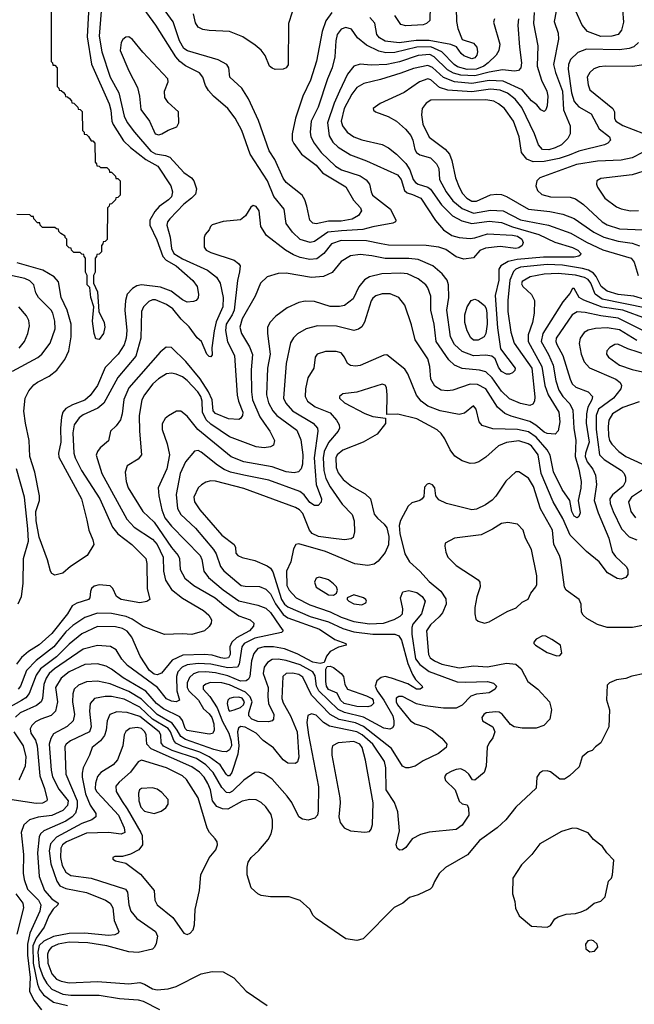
# Model space of a CAD drawing. Extents: x 997028 to 1115134, y 536408 to 618974.
# Tile 429 of 473: x 1101631 to 1105538, y 556672 to 562930. Entities that reach past the tile are written whole.
import ezdxf

# ---------------------------------------------------------------- set-up
doc = ezdxf.new("R2010")
doc.units = 0

msp = doc.modelspace()

# ---------------------------------------------------------------- linework, layer by layer
at = {"layer": '0CON10XD'}
for points in [[(1101830, 563135), (1101830, 562665), (1101840, 562655), (1101841.7, 562641.7), (1101855, 562640), (1101870, 562625), (1101870, 562505), (1101880, 562495), (1101881.7, 562481.7), (1101895, 562480), (1101908.3, 562468.3), (1101920, 562455), (1101921.7, 562441.7), (1101935, 562440), (1101948.3, 562428.3), (1101960, 562415), (1101961.7, 562401.7), (1101975, 562400), (1102000, 562375), (1102001.7, 562361.7), (1102015, 562360), (1102027, 562347), (1102030, 562225), (1102040, 562215), (1102041.7, 562201.7), (1102055, 562200), (1102068.3, 562188.3), (1102085, 562160), (1102095, 562160), (1102107.5, 562145), (1102110, 562025), (1102120, 562015), (1102121.7, 562001.7), (1102135, 562000), (1102145, 561990), (1102185, 561990), (1102200, 561975), (1102201.7, 561961.7), (1102215, 561960), (1102240, 561935), (1102241.7, 561921.7), (1102255, 561920), (1102270, 561905), (1102270, 561815), (1102255, 561800), (1102241.7, 561798.3), (1102240, 561785), (1102215, 561760), (1102201.7, 561758.3), (1102200, 561745), (1102190, 561735), (1102187, 561533), (1102175, 561520), (1102161.7, 561518.3), (1102160, 561505), (1102150, 561495), (1102150, 561455), (1102135, 561440), (1102121.7, 561438.3), (1102120, 561425), (1102110, 561415), (1102110, 561325), (1102100, 561305), (1102100, 561255), (1102125, 561200), (1102134, 561075), (1102167.5, 561005), (1102172.5, 560975), (1102164.2, 560935), (1102135, 560898)], [(1104650, 562935), (1104644.2, 562915), (1104682.9, 562775), (1104677.7, 562735), (1104659.6, 562705), (1104609.3, 562655), (1104581.2, 562635), (1104535.4, 562614.6), (1104475, 562613.1), (1104415, 562629.6), (1104392.3, 562645), (1104315.2, 562725), (1104245, 562756.5), (1104154.9, 562755.1), (1104015, 562720.8), (1103958.6, 562718.6), (1103915, 562729), (1103835, 562768.9), (1103778.5, 562815), (1103740.2, 562870.2), (1103705, 562880), (1103675, 562870.8), (1103650, 562835), (1103641.1, 562795), (1103633.7, 562695), (1103617.1, 562625), (1103588.1, 562555), (1103529.2, 562375), (1103484.7, 562285), (1103477.4, 562215), (1103481.9, 562185), (1103502.5, 562145), (1103547.9, 562085), (1103639.2, 561999.2), (1103677.3, 561975), (1103795, 561936.7), (1103833.1, 561913.1), (1103854.5, 561885), (1103864.5, 561835), (1103874.4, 561815), (1103988.1, 561725), (1104022.5, 561655), (1104020, 561645), (1104004.1, 561635.9), (1103875, 561614.2), (1103813, 561597), (1103677.6, 561587.6), (1103590.8, 561579.2), (1103505, 561519.5), (1103476.7, 561513.3), (1103415, 561534), (1103365, 561578.8), (1103324.6, 561635), (1103313.1, 561725), (1103247.3, 561807.3), (1103206.8, 561905), (1103095.7, 562075.7), (1103042.5, 562225), (1103000, 562305), (1102954.5, 562365), (1102863.8, 562443.8), (1102830.6, 562480.6), (1102812.5, 562512.5), (1102794.2, 562565), (1102775, 562591.3), (1102685, 562636.9), (1102648.6, 562665), (1102624.3, 562694.3), (1102496.7, 562895), (1102325, 563131.5)], [(1102071.7, 563058.3), (1102059, 562821), (1102087.9, 562647.9), (1102200.2, 562395), (1102210.9, 562355), (1102216.2, 562285), (1102224.2, 562265), (1102291, 562161), (1102335, 562118.1), (1102431.9, 562041.9), (1102508.6, 561998.6), (1102591.8, 561875), (1102601.6, 561835), (1102595.3, 561805), (1102577.9, 561785), (1102518.2, 561741.8), (1102489.4, 561710.6), (1102458.2, 561655), (1102458.2, 561625), (1102502, 561532), (1102539.8, 561425), (1102562.6, 561402.6), (1102625.8, 561365), (1102732, 561272), (1102758.2, 561235), (1102767.5, 561185), (1102765, 561163.3), (1102753.6, 561146.4), (1102735, 561138.5), (1102695, 561135.4), (1102665, 561148.7), (1102594.4, 561204.4), (1102525, 561231.1), (1102405, 561244.7), (1102375, 561238.2), (1102347.3, 561222.7), (1102314.7, 561185.3), (1102303.1, 561145), (1102298.6, 561085), (1102312.2, 560955), (1102307.8, 560905), (1102295, 560864.4), (1102256, 560805), (1102175, 560720.5), (1102124.7, 560605), (1102078, 560542), (1102045, 560513), (1101966.8, 560483.2), (1101925, 560459.1), (1101905.3, 560435), (1101897, 560405), (1101890, 560335), (1101892.6, 560245), (1101877.9, 560175), (1101879, 560149), (1102022.7, 559885), (1102058.5, 559748.5), (1102070.5, 559685), (1102095.6, 559625), (1102101.4, 559595), (1102060, 559525), (1101954.4, 559455.6), (1101905, 559412), (1101855, 559398.8), (1101835, 559411.2), (1101827.1, 559425), (1101807.4, 559497.4), (1101755, 559641.4), (1101734.9, 559745), (1101734.2, 559805), (1101756.2, 559875), (1101757.2, 559905), (1101727.1, 560055), (1101696, 560155), (1101690.9, 560255), (1101666.9, 560365), (1101657.2, 560442.8), (1101666.4, 560525), (1101689.5, 560570.5)], [(1103614.7, 562975.3), (1103578.2, 562921.8), (1103554.8, 562855.2), (1103517.4, 562667.4), (1103480, 562545), (1103430, 562445), (1103385.2, 562304.8), (1103362.8, 562205), (1103363.1, 562165), (1103372.7, 562142.7), (1103422.1, 562075), (1103515, 562005.3), (1103555, 561957.5), (1103705, 561868), (1103752.5, 561782.5), (1103796.8, 561735), (1103804.6, 561715), (1103785, 561684.6), (1103745, 561662.9), (1103675, 561649), (1103595, 561650.5), (1103515, 561632.7), (1103495, 561637.5), (1103476.5, 561655), (1103455.4, 561745), (1103444.7, 561784.7), (1103425.9, 561815.9), (1103325, 561896.4), (1103305, 561923.5), (1103252, 562042), (1103217.6, 562097.6), (1103149.4, 562289.4), (1103085, 562427.5), (1103044.1, 562494.1), (1102967.5, 562565), (1102960.8, 562625), (1102948.6, 562645), (1102892, 562675), (1102697.1, 562732.9), (1102675, 562747.8), (1102645.9, 562795.9), (1102605.9, 562915.9), (1102515, 563040.5)], [(1104406.5, 563005), (1104407.8, 562917.8), (1104416, 562875), (1104443.3, 562803.3), (1104515, 562780.9), (1104536.6, 562755), (1104541.9, 562725), (1104536.4, 562705), (1104525, 562688.2), (1104505, 562680.4), (1104455, 562700.8), (1104437.5, 562715), (1104407.7, 562757.7), (1104372, 562772), (1104235, 562797.3), (1104152.1, 562797.9), (1104043.3, 562783.3), (1103953.7, 562793.7), (1103918.9, 562815), (1103901.3, 562835), (1103888.2, 562908.2), (1103856.1, 562945)], [(1104240, 563015), (1104237.5, 562925), (1104217.5, 562905), (1104195, 562898), (1104085, 562891.1), (1104055, 562899.4), (1104016.9, 562956.9)], [(1105463.3, 562995), (1105468.9, 562915), (1105457.3, 562862.7), (1105435, 562836.2), (1105395.6, 562824.4), (1105325, 562822.5), (1105240, 562855), (1105206.2, 562896.1), (1105167.3, 562985)], [(1102149, 562985), (1102136.7, 562825), (1102152.3, 562725), (1102205.2, 562565), (1102260.7, 562465), (1102295, 562316.7), (1102315, 562276.2), (1102360.8, 562215)], [(1103363, 562977), (1103340, 562905), (1103337.3, 562642.7), (1103325.6, 562624.4), (1103305, 562616), (1103255, 562614.4), (1103235, 562621.4), (1103220, 562635), (1103192.5, 562702.5), (1103166.6, 562736.6), (1103128.9, 562768.9), (1103050.3, 562820.3), (1102965, 562856), (1102835, 562860.8), (1102795, 562867.5), (1102765, 562882), (1102749.4, 562909.4), (1102736.3, 562966.3)], [(1104802.2, 562935), (1104798.9, 562895), (1104807.8, 562755), (1104821.9, 562655), (1104817.2, 562625), (1104802.5, 562607.5), (1104777.2, 562602.8), (1104701.3, 562611.3), (1104615, 562597.1), (1104525, 562572.9), (1104435, 562576.9), (1104389.8, 562589.8), (1104351.5, 562611.5), (1104265, 562694), (1104239.2, 562709.2), (1104165, 562703), (1104045, 562661.8), (1103965, 562644.4), (1103865, 562640), (1103795, 562648.2), (1103755.3, 562634.7), (1103715, 562583.3), (1103663.2, 562476.8), (1103629.7, 562400.3), (1103587.2, 562275), (1103597.8, 562192.2), (1103621.4, 562151.4), (1103655, 562120.4), (1103735, 562071.8), (1103835, 562033.8), (1104033.7, 561943.7), (1104056.7, 561915), (1104077.8, 561845), (1104095, 561830), (1104129, 561819)], [(1104901.9, 562975), (1104897.9, 562905), (1104924.7, 562764.7), (1104921.7, 562635), (1104947.8, 562545), (1104982.9, 562475), (1104989.6, 562445), (1104985, 562383.3), (1104975, 562356.2), (1104965, 562347.5), (1104945, 562357.5), (1104918.9, 562388.9), (1104885, 562415.4), (1104825.4, 562485), (1104705, 562540.2), (1104615, 562544.3), (1104505, 562524.9), (1104395, 562534.6), (1104325, 562561.7), (1104255, 562626.3), (1104225, 562639.4), (1104135, 562620.4), (1104055, 562589.4), (1103925, 562549.7), (1103818, 562525), (1103775, 562500), (1103743.1, 562456.9), (1103694.3, 562365), (1103675.3, 562285), (1103682.4, 562255), (1103713.8, 562215), (1103755, 562184.7), (1103805, 562166.7), (1103935, 562136.8), (1103975, 562116.2), (1104025.7, 562075.7), (1104085.5, 562015.5), (1104111.4, 561975), (1104131.9, 561915), (1104147.6, 561895), (1104165, 561884), (1104225, 561865.7), (1104243.2, 561853.2), (1104312.6, 561752.6), (1104383.4, 561683.5), (1104441.9, 561651.9), (1104504.5, 561634.5), (1104615, 561649.7), (1104695, 561641.9), (1104763.2, 561613.2), (1104932.2, 561565), (1105033.6, 561516.4), (1105145, 561482.7), (1105180.4, 561465), (1105197.9, 561445), (1105195.5, 561435), (1105185, 561427.8), (1105155, 561419.8), (1104960.2, 561419.8), (1104793.8, 561406.2), (1104736.8, 561393.2), (1104690, 561365), (1104677.9, 561345), (1104676.9, 561275), (1104653.8, 561176.2), (1104667.6, 560972.4), (1104688.7, 560838.7), (1104780.5, 560715), (1104779.2, 560700.8), (1104765, 560685.6), (1104745, 560677.5), (1104725, 560677.9), (1104695, 560693.9), (1104675, 560721.9), (1104653.7, 560773.7), (1104632.3, 560792.3), (1104595, 560798.4), (1104515, 560793.9), (1104445, 560820.8), (1104395.5, 560865.5), (1104370.5, 560915), (1104346.7, 561085), (1104358.6, 561165), (1104358, 561245), (1104349.1, 561275), (1104316.2, 561315), (1104258.5, 561365), (1104165, 561405.2), (1104105, 561412), (1103955, 561412.8), (1103869.1, 561429.1)], [(1105040.6, 562985), (1105028.5, 562918.5), (1105053.8, 562845), (1105055.4, 562805.4), (1105025.3, 562645), (1105037.2, 562595), (1105081.2, 562475), (1105087.5, 562357.5), (1105130.7, 562255), (1105131.3, 562205), (1105116, 562174), (1105075, 562135.3), (1105035.2, 562114.8), (1104995, 562103), (1104955, 562105.9), (1104928.8, 562135), (1104904.8, 562205), (1104823, 562373), (1104780.3, 562425), (1104732.9, 562462.8), (1104685, 562483.2), (1104625, 562489), (1104505, 562472.2), (1104352.7, 562482.7), (1104300, 562500), (1104245, 562546.9), (1104225, 562553.5), (1104172.9, 562535), (1104075, 562467.5), (1103922.6, 562397.4), (1103878.8, 562365), (1103880, 562355), (1103893.3, 562345), (1103973.9, 562313.9), (1104027.5, 562285)], [(1102515, 562197.5), (1102535, 562204.3), (1102575, 562228), (1102630.7, 562249.3), (1102643.3, 562275), (1102640, 562345), (1102575, 562404), (1102554.4, 562435), (1102551.1, 562475), (1102574.2, 562535), (1102572.5, 562555), (1102414.5, 562724.5), (1102348.8, 562805), (1102325, 562821.2), (1102305, 562820), (1102285.9, 562804.1), (1102276, 562785), (1102270.6, 562735), (1102324.4, 562605), (1102378.8, 562498.8), (1102392.5, 562445), (1102400.2, 562360.2), (1102456.7, 562285), (1102492.9, 562205), (1102515, 562197.5)], [(1105564.3, 562785.7), (1105535, 562757.5), (1105505, 562746.5), (1105445, 562738.4), (1105235, 562743.1), (1105179, 562721), (1105133.3, 562676.7), (1105119.8, 562645), (1105118.7, 562615), (1105138.7, 562465), (1105155, 562409.6), (1105185, 562376.8), (1105265, 562330.7), (1105315, 562236.7), (1105380, 562185), (1105387.5, 562165), (1105369.2, 562145), (1105348.8, 562135), (1105185, 562093.8), (1105125, 562069.4), (1105061.6, 562048.4), (1104965, 562027.9), (1104895, 562027.7), (1104854.4, 562044.4), (1104821.1, 562085), (1104806.7, 562185), (1104770.8, 562285), (1104712.9, 562365), (1104675.9, 562395.9), (1104645, 562411.9), (1104595, 562420.6), (1104245, 562417.7), (1104215, 562400), (1104190, 562365), (1104185.3, 562325), (1104193.3, 562266.7), (1104235, 562183.2), (1104335, 562107.9), (1104363.1, 562075), (1104379.2, 562035), (1104401.8, 561925), (1104424.1, 561865), (1104446.6, 561825), (1104473.4, 561795), (1104505, 561776.5), (1104535, 561775.7), (1104625, 561816.8), (1104665, 561822.2), (1104695, 561818.2), (1104726.7, 561806.7), (1104865.6, 561725), (1105001.3, 561711.3), (1105085, 561693.2), (1105155, 561667.2), (1105280.4, 561580.4), (1105345, 561548.7), (1105435, 561522), (1105525, 561509.3), (1105572.1, 561492.1)], [(1105640.5, 562649.5), (1105527.9, 562632.1), (1105355, 562634.5), (1105315, 562630.6), (1105281.3, 562618.7), (1105255.5, 562594.5), (1105239.4, 562565), (1105244.4, 562515.6), (1105255.6, 562485), (1105401.9, 562365), (1105411.9, 562345), (1105413.1, 562305), (1105421.9, 562285), (1105465, 562258.4), (1105597.6, 562207.6)], [(1104027.5, 562285), (1104084.1, 562234.1), (1104117.3, 562195), (1104130.4, 562165), (1104142.3, 562105), (1104154.5, 562085), (1104175, 562071.1), (1104241.8, 562051.8), (1104281.4, 562015), (1104294.7, 561985), (1104299.2, 561915), (1104341.7, 561835), (1104385, 561778.6), (1104445, 561729.6), (1104515, 561699.4), (1104625, 561720), (1104705, 561716.1), (1104815, 561659), (1104993.8, 561623.8), (1105135, 561574.3), (1105235, 561516.8), (1105338.2, 561468.2), (1105519.3, 561415), (1105538.2, 561388.2), (1105563.8, 561303.8)], [(1102360.8, 562215), (1102465, 562093.5), (1102495, 562076.8), (1102557.5, 562067.5), (1102585, 562055.4), (1102675, 561959.1), (1102722.5, 561925), (1102738.1, 561905), (1102755.7, 561855), (1102747.8, 561822.2), (1102724, 561796), (1102675, 561758.2), (1102585, 561664.6), (1102570.3, 561645), (1102566.9, 561625), (1102587.4, 561547.4), (1102595.8, 561475), (1102610, 561445), (1102665, 561409.3), (1102825, 561338.9), (1102882.8, 561292.8), (1102905.8, 561255.8), (1102924.6, 561165.4), (1102922.2, 561105), (1102880.2, 561009.8), (1102866.8, 560953.2), (1102852.5, 560845), (1102855, 560800), (1102845, 560787.5), (1102835, 560790), (1102821.2, 560805), (1102786.2, 560885), (1102758.9, 560908.9), (1102707.8, 560977.8), (1102656.8, 561026.8), (1102605, 561092.9), (1102565, 561120), (1102495, 561149.1), (1102475, 561150.7), (1102451.3, 561138.7), (1102418.2, 561105), (1102404.7, 561075.2), (1102400.5, 560905), (1102368.9, 560791.1), (1102254.5, 560655.5), (1102166, 560494), (1102128.2, 560461.8), (1102035, 560418.2), (1102009.9, 560400.1), (1101977.1, 560355), (1101968.8, 560305), (1101975.8, 560175), (1101983.3, 560145), (1102024.7, 560065), (1102141.1, 559885), (1102220.3, 559705), (1102255, 559663.2), (1102343.5, 559595), (1102432.2, 559505), (1102440, 559475), (1102441.8, 559315), (1102458.8, 559245), (1102438.3, 559231.7), (1102395, 559224.6), (1102276.1, 559246.1), (1102245.8, 559265), (1102222.9, 559315), (1102205, 559332.9), (1102135, 559338.9), (1102105, 559329.4), (1102088, 559315), (1102080, 559295), (1102077.5, 559255), (1102068, 559245), (1101995, 559222.5), (1101964.6, 559205.4), (1101935.4, 559155), (1101835, 559030), (1101755, 558957.6), (1101686.2, 558913.8), (1101643.1, 558876.9), (1101611.1, 558835)], [(1105589.5, 562085), (1105525, 562052.3), (1105455, 562037), (1105305, 562030.4), (1105170.8, 562010.8), (1104938.1, 561925), (1104918.5, 561905), (1104913.3, 561875), (1104922.2, 561845), (1104949.5, 561819.5), (1105005, 561804.7), (1105131.2, 561801.2), (1105165, 561792.5), (1105216, 561756), (1105334.6, 561645), (1105365.9, 561625.9), (1105445, 561600.9), (1105595, 561593.9)], [(1105632.7, 561977.3), (1105525.7, 561944.3), (1105325, 561921.5), (1105299.2, 561905), (1105297.1, 561885), (1105304.3, 561865), (1105350.6, 561795), (1105425, 561741.5), (1105455, 561727.3), (1105515, 561714.6), (1105565, 561718.2)], [(1104129, 561819), (1104180.4, 561795), (1104273.4, 561653.4), (1104325.3, 561595.3), (1104379.1, 561559.1), (1104425, 561545.4), (1104495, 561539.5), (1104525, 561543.5), (1104605, 561569.8), (1104765, 561559.8), (1104795, 561554), (1104824.1, 561535), (1104832.8, 561515), (1104825.4, 561495), (1104805, 561480.3), (1104785, 561476.4), (1104685, 561489.4), (1104592.7, 561477.3), (1104557, 561463), (1104515, 561416.9), (1104455, 561408.2), (1104405, 561422.9), (1104340.3, 561470.3), (1104295.4, 561485.4), (1104214.2, 561494.2), (1103975, 561498), (1103929.2, 561505), (1103835, 561524), (1103675, 561526.7), (1103613.3, 561505), (1103564.6, 561445), (1103519.4, 561410.6), (1103475, 561405.8), (1103415, 561418.6), (1103371.9, 561435), (1103321.1, 561465), (1103199.2, 561559.2), (1103164.5, 561615), (1103154, 561716), (1103135, 561742.9), (1103115, 561749.2), (1103101.1, 561738.9), (1103067.4, 561682.6), (1103035, 561658), (1102925, 561648.1), (1102855, 561626.7), (1102843.9, 561616.1), (1102836.1, 561593.9), (1102810, 561565), (1102803.3, 561545), (1102803.3, 561485), (1102816.7, 561465), (1102845, 561450), (1102995, 561402.5), (1103021.6, 561381.6), (1103031.8, 561365), (1103028.5, 561328.5), (1103015, 561273.3), (1102994.6, 561085), (1102982.7, 561055), (1102944.5, 560995), (1102938.6, 560955), (1102952.1, 560882.1), (1102997.2, 560795), (1103013.8, 560543.8), (1103021.6, 560505), (1103049.2, 560435), (1103046.3, 560413.7), (1103035.3, 560394.7), (1103025, 560390), (1102957.6, 560392.4), (1102875, 560427.2), (1102860.8, 560445), (1102853.5, 560515), (1102831.6, 560565), (1102778.4, 560648.4), (1102687.1, 560757.1), (1102595, 560846.5), (1102561.2, 560848.8), (1102522.9, 560817.1), (1102325, 560591.1), (1102293, 560517), (1102283.3, 560425), (1102272.1, 560387.9), (1102245, 560348), (1102208.8, 560315), (1102195, 560253.3), (1102141.4, 560208.6), (1102124.6, 560185.4), (1102117.8, 560162.2), (1102152.7, 560045), (1102312.8, 559755), (1102358.5, 559705), (1102475, 559629.2), (1102505, 559594.6), (1102543.7, 559515), (1102544.3, 559425.7), (1102557.8, 559367.8), (1102595, 559309.6), (1102665, 559254.6), (1102800, 559175), (1102834.2, 559145), (1102849.2, 559115), (1102848.8, 559095), (1102835.9, 559074.1), (1102805, 559046.7), (1102725, 559022), (1102665, 559026.9), (1102552.3, 559022.3), (1102415, 559073.8), (1102345, 559120), (1102306.8, 559136.8), (1102215, 559155.2), (1102125, 559158.9), (1102045, 559130.4), (1101969.5, 559080.5), (1101925, 559038.8), (1101848.3, 558945), (1101735, 558857.7), (1101674.8, 558795), (1101635.2, 558695), (1101621.7, 558675)], [(1102135, 560898), (1102115, 560902), (1102103.5, 560935), (1102093.1, 561015), (1102101.2, 561105), (1102083.8, 561165), (1102077.5, 561227.5), (1102060, 561245), (1102060, 561305), (1102050, 561325), (1102050, 561415), (1102040, 561425), (1102038.3, 561438.3), (1102025, 561440), (1102015, 561450), (1101975, 561450), (1101960, 561465), (1101958.3, 561478.3), (1101945, 561480), (1101930, 561495), (1101930, 561535), (1101920, 561545), (1101920, 561555), (1101891.7, 561571.7), (1101880, 561585), (1101878.3, 561598.3), (1101865, 561600), (1101855, 561610), (1101775, 561610), (1101760, 561625), (1101758.3, 561638.3), (1101745, 561640), (1101720, 561665), (1101718.3, 561678.3), (1101705, 561680), (1101695, 561690), (1101611.7, 561691.7)], [(1103869.1, 561429.1), (1103795, 561437.9), (1103735, 561429.3), (1103675, 561392.9), (1103617.6, 561322.4), (1103562.9, 561297.1), (1103485, 561291.8), (1103325, 561318.5), (1103275, 561317.3), (1103205, 561295.6), (1103161.4, 561255), (1103127.1, 561172.9), (1103045, 561029.4), (1103031.4, 560975), (1103042, 560935), (1103091.1, 560851.1), (1103111.2, 560801.2), (1103102.5, 560705), (1103104.4, 560565), (1103111, 560515), (1103156.6, 560406.6), (1103185.2, 560365.2), (1103220.5, 560315), (1103250.8, 560255), (1103245, 560226.7), (1103225.5, 560214.5), (1103185, 560209.5), (1103135, 560214.6), (1102965, 560278.6), (1102845, 560360), (1102816.5, 560386.5), (1102793.6, 560435), (1102790.1, 560505), (1102782.8, 560535), (1102763.9, 560565), (1102695, 560636.4), (1102665, 560659.7), (1102625, 560677.8), (1102595, 560684.6), (1102565, 560679.2), (1102513.2, 560646.8), (1102477.5, 560615), (1102424.1, 560545.9), (1102407.8, 560515), (1102390.3, 560415), (1102391.6, 560315), (1102404.4, 560165), (1102385, 560137.1), (1102314.3, 560095), (1102300.5, 560055), (1102307.1, 559995), (1102320.4, 559955), (1102414.6, 559805), (1102485, 559736.7), (1102595, 559576.1), (1102638.7, 559525), (1102646, 559505), (1102650.7, 559435), (1102681.1, 559381.1), (1102737.5, 559335), (1102874.1, 559255), (1102928.5, 559208.5), (1103025, 559141.1), (1103096, 559115), (1103118.9, 559095), (1103117.9, 559075), (1103092.8, 559045), (1103008.8, 559001.2), (1102978.7, 558975), (1102967.3, 558945), (1102968, 558895), (1102957.3, 558875), (1102935, 558870), (1102908.6, 558875), (1102855, 558891), (1102805.9, 558895.9), (1102667.9, 558892.1), (1102600.6, 558859.4), (1102532.6, 558777.4), (1102505, 558767.3), (1102485, 558770), (1102456, 558795), (1102395.9, 558885.9), (1102344.3, 559005), (1102315, 559044.1), (1102285, 559060.8), (1102240.5, 559070.5), (1102125, 559072.9), (1102025, 559026.4), (1101945, 558960.5), (1101865, 558880), (1101763.9, 558805), (1101734.8, 558765), (1101691.5, 558648.5), (1101668.9, 558621.1), (1101642.6, 558602.6), (1101555.8, 558554.1)], [(1105605, 561152.6), (1105535, 561172.6), (1105435, 561182.9), (1105365, 561204.4), (1105327.5, 561235), (1105296.9, 561296.9), (1105279.3, 561319.3), (1105248, 561338), (1105208.3, 561348.3), (1105081, 561371), (1104985, 561374.6), (1104815, 561356.4), (1104786, 561345), (1104769.9, 561330.1), (1104746.6, 561275), (1104734.2, 561145.8), (1104735.3, 561075), (1104752.8, 560945), (1104773.9, 560875), (1104887.6, 560715), (1104906.3, 560533.7), (1104903.7, 560506.4), (1104893.3, 560486.7), (1104875, 560478.2), (1104815, 560490), (1104745, 560521.2), (1104695, 560569.3), (1104634.8, 560655), (1104595, 560692.7), (1104555, 560702.5), (1104443.9, 560713.9), (1104394.4, 560734.4), (1104358.3, 560768.3), (1104279.2, 560885), (1104265.3, 560995), (1104244.7, 561085), (1104245, 561173.3), (1104226.2, 561225), (1104212.5, 561245), (1104165, 561283.6), (1104096.7, 561315), (1104055, 561319.3), (1103934.2, 561315.8), (1103855, 561295.5), (1103822.9, 561277.1), (1103787, 561233), (1103751.8, 561155), (1103695, 561113.1), (1103665, 561106.7), (1103605, 561107.3), (1103505, 561138.5), (1103445, 561140.5), (1103405, 561132.2), (1103331.7, 561098.3), (1103260, 561045), (1103221.4, 561005), (1103206.6, 560973.4), (1103206.4, 560935), (1103223.7, 560805), (1103206.9, 560715), (1103200.3, 560545), (1103212.8, 560495), (1103239.5, 560445), (1103265.3, 560415), (1103392.1, 560322.1), (1103418.9, 560258.9), (1103430, 560165), (1103428.8, 560105), (1103420.7, 560075), (1103403.7, 560056.4), (1103375, 560050.6), (1103325, 560055.8), (1103235, 560089.1), (1103055, 560121), (1102975, 560151.9), (1102762.5, 560325), (1102695, 560411.1), (1102655, 560441.2), (1102628.3, 560441.7), (1102577.4, 560412.6), (1102555.5, 560394.5), (1102537.6, 560362.4), (1102535.6, 560325), (1102568.8, 560235), (1102584, 560165), (1102566.5, 560075), (1102511.8, 559955), (1102515.4, 559905), (1102534.3, 559815), (1102554.4, 559765), (1102595, 559710.3), (1102778.4, 559525), (1102789.4, 559499.4), (1102800.9, 559425), (1102831.1, 559385), (1102925, 559306.7), (1103025, 559235.7), (1103145, 559209.4), (1103195, 559190.5), (1103225, 559162.8), (1103285.2, 559075.2), (1103306, 559045), (1103294.5, 559035.5), (1103125, 558999.6), (1103058.3, 558965), (1103043.5, 558945), (1103026.7, 558833.3), (1103015.3, 558814.7), (1102955, 558811.8), (1102845, 558834.4), (1102765, 558839.3), (1102695, 558829.4), (1102663.6, 558815), (1102637.2, 558785), (1102627.8, 558755), (1102629.4, 558665), (1102647.5, 558605), (1102625.3, 558594.7), (1102595, 558598.6), (1102565, 558614.7), (1102506.9, 558685), (1102316.1, 558825), (1102280.9, 558865), (1102244.7, 558924.7), (1102207.1, 558947.1), (1102125, 558953.4), (1102035, 558928.9), (1101851.2, 558805), (1101817.2, 558775), (1101798.5, 558745), (1101785.2, 558705), (1101774.8, 558615), (1101767.1, 558595), (1101737.9, 558572.1), (1101634.7, 558525), (1101605, 558498)], [(1101689.5, 560570.5), (1101720.7, 560609.3), (1101743.1, 560626.9), (1101817.1, 560665), (1101867.2, 560702.7), (1101918.7, 560771.3), (1101943.2, 560825), (1101958.8, 560915), (1101958.9, 560995), (1101933.3, 561083.3), (1101894.1, 561165), (1101876.8, 561265), (1101850.9, 561295), (1101777.4, 561337.4), (1101615.7, 561385.7)], [(1105615, 561096.5), (1105335, 561153), (1105289.8, 561185), (1105261.9, 561255), (1105245, 561278.7), (1105222.1, 561292.1), (1105165, 561307.2), (1105055, 561316.7), (1104965, 561312.7), (1104875.7, 561295), (1104824.7, 561265.3), (1104822, 561252), (1104829.4, 561235), (1104885, 561184.4), (1104903.8, 561145), (1104901.2, 561065), (1104890.3, 561005), (1104863, 560927), (1104864.3, 560885), (1104950.7, 560725), (1104970.5, 560605), (1104990, 560545), (1105058.3, 560435), (1105065.8, 560374.2), (1105055, 560318), (1105034.6, 560295.4), (1104985, 560301), (1104965, 560309.6), (1104913.3, 560353.3), (1104875, 560376.8), (1104755, 560410.9), (1104715, 560428.1), (1104668.1, 560468.1), (1104595, 560583.2), (1104541.7, 560611.7), (1104495, 560614.7), (1104385, 560576.5), (1104350.7, 560570.7), (1104311.2, 560575), (1104270.2, 560600.2), (1104245.5, 560645), (1104238.9, 560725), (1104225.4, 560775), (1104146.2, 560895), (1104121.7, 560991.7), (1104078.6, 561115), (1104040.8, 561165), (1103987, 561187), (1103935, 561187.5), (1103895, 561174.6), (1103875, 561160.5), (1103865, 561144), (1103823.3, 561006.7), (1103805, 560978.1), (1103785, 560962.5), (1103755, 560955.5), (1103645, 560982.3), (1103525, 560983.8), (1103452.5, 560965), (1103397.3, 560932.7), (1103371.7, 560908.3), (1103353.5, 560876.5), (1103324.7, 560745.2), (1103308.6, 560525), (1103323.4, 560493.4), (1103365.2, 560445.2), (1103497.5, 560365), (1103524.5, 560335), (1103526.9, 560315), (1103503.6, 560145), (1103515.2, 559975.2), (1103548.8, 559885), (1103546.8, 559863.2), (1103528.4, 559841.6), (1103505, 559841.8), (1103475, 559862.5), (1103439.7, 559909.7), (1103411.4, 559931.4), (1103215, 560003.8), (1103055, 560034.8), (1102971.4, 560055), (1102931.2, 560071.2), (1102888.4, 560098.4), (1102785, 560181.5), (1102765, 560191.5), (1102741.3, 560188.7), (1102685, 560121.1), (1102651.3, 560045), (1102626.5, 559913.5), (1102633.9, 559823.9), (1102654.5, 559784.5), (1102748.4, 559698.4), (1102862.8, 559562.8), (1102879.4, 559535), (1102907.9, 559455), (1102927.8, 559427.8), (1103039.2, 559335), (1103065, 559328.9), (1103155, 559326.9), (1103195, 559311.2), (1103225, 559280.4), (1103257.4, 559217.4), (1103305, 559149), (1103335, 559128.8), (1103537.3, 559057.3), (1103635, 558990), (1103703.3, 558965), (1103707.5, 558955), (1103658.6, 558941.4), (1103605, 558914), (1103581.2, 558885), (1103565.6, 558844.4), (1103541.7, 558838.3), (1103495, 558846.1), (1103395, 558900.2), (1103315, 558931.2), (1103245, 558944.1), (1103185.2, 558944.8), (1103145, 558933.9), (1103118.6, 558901.4), (1103104.5, 558855.5), (1103093.2, 558756.8), (1103085, 558738.8), (1103071.6, 558728.4), (1103035, 558725.4), (1102955, 558760.4), (1102875, 558780), (1102815, 558786.5), (1102765.8, 558784.2), (1102736.6, 558773.4), (1102709.6, 558750.4), (1102695.7, 558715), (1102696, 558685), (1102707, 558665), (1102768.4, 558605), (1102799.5, 558549.5), (1102835, 558519.6), (1102851.7, 558495), (1102864.2, 558455), (1102866.9, 558413.1), (1102855.7, 558394.3), (1102835, 558389.1), (1102695, 558413.1), (1102683.3, 558425), (1102665.6, 558475.6), (1102648.5, 558498.5), (1102545, 558550), (1102501, 558585), (1102432, 558662), (1102287.9, 558747.9), (1102215, 558802.4), (1102180.8, 558820.8), (1102125, 558836.8), (1102045, 558832.1), (1101944.6, 558785), (1101895, 558745.9), (1101857.9, 558685), (1101870.5, 558595), (1101859.2, 558535), (1101831.3, 558508.7), (1101764.4, 558485.6), (1101732, 558468), (1101707.5, 558445), (1101697.5, 558422.5), (1101702, 558395), (1101730.5, 558350.5), (1101742.6, 558315), (1101759, 558125), (1101789.1, 558045), (1101805.6, 557975), (1101802.5, 557965), (1101775, 557951.8), (1101735, 557949.2), (1101495, 557984.1)], [(1101585, 560695.4), (1101747, 560783), (1101772.5, 560805), (1101824.5, 560875), (1101855.9, 560965), (1101853.5, 561015), (1101841.2, 561065), (1101830.4, 561085), (1101749.5, 561165), (1101733.5, 561195), (1101721.5, 561245), (1101695, 561271.1), (1101664.2, 561285), (1101565, 561305.7)], [(1105615, 561029.4), (1105465, 561084.4), (1105335, 561103.4), (1105217.1, 561147.1), (1105187.1, 561165), (1105155, 561222.5), (1105145, 561222.5), (1105129.1, 561190.9), (1105083, 561137), (1104957.5, 560935), (1104945.3, 560884.7), (1104993.2, 560803.2), (1105022, 560735), (1105039.2, 560635), (1105059.6, 560575), (1105084.7, 560535), (1105128.7, 560488.7), (1105147.8, 560447.8), (1105154.4, 560335), (1105166.6, 560255), (1105162.9, 560155), (1105186.2, 560073.8), (1105199.6, 559995), (1105198.3, 559951.7), (1105182.2, 559875), (1105194.6, 559795), (1105186.6, 559773.4), (1105175, 559764.4), (1105155, 559774.5), (1105141.9, 559805), (1105127.7, 559875), (1105080, 559945), (1105025, 560055.6), (1105002.7, 560162.7), (1104985.4, 560195.4), (1104915, 560276.3), (1104865, 560310), (1104795, 560326.6), (1104639.3, 560329.3), (1104571.3, 560351.3), (1104552.5, 560375), (1104532.9, 560455), (1104515, 560476.2), (1104459.6, 560430.4), (1104425, 560421.8), (1104305, 560444.2), (1104225, 560474.2), (1104183.2, 560505), (1104153, 560543), (1104098.5, 560678.5), (1104078.7, 560708.7), (1103965, 560800), (1103945, 560798.1), (1103795, 560732.2), (1103765, 560727.5), (1103735, 560732.2), (1103714.5, 560744.5), (1103695, 560786), (1103675, 560812.2), (1103642.2, 560822.2), (1103575, 560821.5), (1103522, 560805), (1103509.2, 560785), (1103501.4, 560715), (1103462.7, 560655), (1103447.7, 560585), (1103446.8, 560535), (1103461.5, 560505), (1103509.3, 560469.3), (1103605, 560431.9), (1103645.7, 560385.7), (1103662.1, 560355), (1103663.6, 560335), (1103656.5, 560315), (1103595, 560242), (1103565.8, 560185), (1103559.2, 560145), (1103565.4, 560065.4), (1103577.9, 560015), (1103605, 559961.8), (1103681.5, 559851.5), (1103745.5, 559785), (1103757.5, 559745), (1103759.2, 559675), (1103751.2, 559638.8), (1103739.2, 559630.8), (1103695, 559624.5), (1103610, 559635), (1103531.4, 559645), (1103489.5, 559665), (1103473.8, 559685), (1103431.7, 559791.7), (1103410, 559815), (1103385, 559830.2), (1103055, 559950.2), (1102875, 559997.9), (1102845, 559998.7), (1102815, 559990.4), (1102785.9, 559974.1), (1102765.9, 559954.1), (1102737.7, 559895), (1102743.2, 559865), (1102775.4, 559815), (1102915, 559654.6), (1102994, 559595), (1103003.8, 559575), (1103005, 559540), (1103016.7, 559525), (1103045, 559511.9), (1103125, 559493.8), (1103205, 559459.6), (1103225, 559444.5), (1103241, 559421), (1103296, 559245), (1103315, 559215.2), (1103335, 559199.3), (1103477.4, 559137.4), (1103593.2, 559103.2), (1103685, 559060.9), (1103755, 559039.2), (1103875, 559025.1), (1104015.7, 559025.7), (1104041.2, 559015), (1104057.3, 558987.3), (1104098, 558838), (1104128.1, 558768.1), (1104147.4, 558737.4), (1104190, 558695), (1104192, 558685), (1104176.7, 558675), (1104153.8, 558675), (1104098.2, 558708.2), (1103994, 558746), (1103955, 558756.7), (1103929.9, 558750.1), (1103901.5, 558728.5), (1103891.3, 558695), (1103902.5, 558665), (1103945.9, 558605), (1104003.4, 558505), (1104010.5, 558475), (1104009.1, 558445), (1104000.6, 558429.4), (1103985, 558421.2), (1103945, 558427.9), (1103817, 558497), (1103695, 558527), (1103655, 558545.5), (1103532.3, 558665), (1103518.3, 558695), (1103509.3, 558759.3), (1103493.9, 558785), (1103415, 558829.6), (1103325, 558858.5), (1103273.9, 558866.1), (1103235, 558863.1), (1103206.9, 558845), (1103185.9, 558815), (1103178.6, 558775), (1103210.4, 558685), (1103209.2, 558629.2), (1103212.5, 558585), (1103246.5, 558515), (1103244.6, 558485.4), (1103235.3, 558474.7), (1103212.9, 558467.1), (1103145, 558470.5), (1103106.2, 558485), (1103088.3, 558505), (1103087.6, 558525), (1103107.8, 558595), (1103096.2, 558626.2), (1103066.1, 558656.1), (1102965, 558702.1), (1102915, 558715.2), (1102843, 558717), (1102815, 558708.1), (1102797.9, 558695), (1102796.8, 558675), (1102838.6, 558628.6), (1102885.7, 558555.7), (1102919.4, 558469.4), (1102961, 558395), (1102975.1, 558344.9), (1102976.8, 558315), (1102965, 558289.5), (1102945, 558277.2), (1102915, 558278.3), (1102865, 558291), (1102685, 558354.6), (1102655, 558375.5), (1102631.8, 558415), (1102600.2, 558460.2), (1102504.8, 558515), (1102405, 558611.3), (1102325, 558659.9), (1102205, 558708.4), (1102125, 558726.8), (1102055, 558721.8), (1102005, 558701.8), (1101977.7, 558675), (1101968.4, 558645), (1101966.6, 558595), (1101980.2, 558515), (1101970.3, 558475), (1101932, 558438), (1101845, 558390.4), (1101827.9, 558362.1), (1101818.9, 558325), (1101830.4, 558160.4), (1101838.8, 558118.8), (1101880.6, 558040.6), (1101939, 557965), (1101935.2, 557935), (1101905, 557903.5), (1101835, 557872.4), (1101748.6, 557861.4), (1101693.1, 557845), (1101656.1, 557813.9), (1101639.2, 557765), (1101654.8, 557625), (1101653.5, 557505), (1101658.9, 557465), (1101680.3, 557405), (1101751.2, 557335), (1101766, 557305), (1101759.1, 557265), (1101696, 557124), (1101679.7, 557055), (1101680.2, 556985), (1101696.7, 556843.3), (1101693.9, 556755), (1101719.8, 556699.8), (1101768.4, 556638.4)], [(1104515, 560893.1), (1104498.3, 560908.3), (1104475, 560952), (1104460.7, 561005), (1104461.1, 561055), (1104475, 561106), (1104501.9, 561145), (1104525, 561154.4), (1104545, 561145.7), (1104585, 561113.1), (1104595.6, 561095.6), (1104601.7, 561065), (1104602.1, 560995), (1104594.6, 560935.4), (1104582.9, 560915), (1104545, 560893.8), (1104515, 560893.1)], [(1101627.1, 560842.9), (1101661.1, 560885), (1101682.9, 560935), (1101693.6, 560985), (1101688.5, 561018.5), (1101675, 561048), (1101625.3, 561105.3)], [(1105587.8, 560957.8), (1105435, 561033.9), (1105325, 561047.2), (1105225, 561070.2), (1105175, 561073.5), (1105144.1, 561055), (1105042.5, 560905), (1105040, 560885), (1105045.8, 560865), (1105083.8, 560795), (1105129.7, 560645), (1105144.1, 560615), (1105166.9, 560595), (1105244.7, 560564.7), (1105271.8, 560535), (1105268.7, 560515), (1105243, 560467), (1105233.7, 560425), (1105231.9, 560365), (1105251.9, 560245), (1105227.7, 560175), (1105226.2, 560155), (1105239.7, 560119.7), (1105274.3, 560074.3), (1105291.2, 560035), (1105298.7, 559975), (1105282.9, 559875), (1105309.3, 559795), (1105376.3, 559635), (1105397.7, 559547.7), (1105418.3, 559518.3), (1105486, 559455), (1105498, 559435), (1105498, 559405), (1105485.6, 559384.4), (1105455.8, 559374.2), (1105429.5, 559379.5), (1105368, 559415), (1105314, 559485), (1105235, 559550), (1105130, 559655), (1105085, 559760.4), (1105022.7, 559865), (1104947.2, 560045), (1104928.1, 560165), (1104885, 560220.8), (1104863.3, 560235), (1104805, 560253), (1104726, 560244), (1104675, 560221.8), (1104595, 560150), (1104549, 560121), (1104525, 560110.7), (1104495, 560109.6), (1104445, 560126.2), (1104396.7, 560156.7), (1104367, 560197), (1104334.1, 560265.9), (1104310.8, 560300.8), (1104285, 560323.5), (1104155, 560393.3), (1104035, 560423.1), (1103965, 560420), (1103967.8, 560545), (1103963, 560593), (1103955, 560608), (1103935, 560614), (1103775, 560561.9), (1103685, 560552.9), (1103665, 560536.2), (1103664.3, 560525), (1103696, 560495), (1103825, 560428), (1103875, 560408.8), (1103957.5, 560397.5), (1103955.9, 560364.1), (1103903.3, 560295), (1103815, 560245.7), (1103685, 560193.3), (1103650, 560165), (1103641.1, 560145), (1103642, 560085), (1103655, 560051.1), (1103687.2, 560007.3), (1103741.4, 559965), (1103826.8, 559916.8), (1103861.4, 559885), (1103885, 559786.9), (1103905, 559761.2), (1103948.9, 559725), (1103965, 559700.6), (1103976.7, 559645), (1103976.6, 559593.4), (1103955, 559543.1), (1103910.6, 559489.4), (1103885, 559470), (1103845, 559461.1), (1103762.3, 559472.3), (1103575, 559549.5), (1103405, 559600), (1103385.8, 559594.2), (1103371.8, 559568.2), (1103354.8, 559485.2), (1103328, 559425), (1103330, 559335), (1103344, 559305), (1103389.6, 559255), (1103475, 559210.8), (1103605, 559167.8), (1103675, 559132.2), (1103755.7, 559105.7), (1103855, 559090.5), (1103944.8, 559094.8), (1104011.9, 559118.1), (1104050.8, 559139.2), (1104065, 559154.2), (1104066.9, 559185), (1104051.9, 559255), (1104065.8, 559294.2), (1104105, 559303.3), (1104155, 559290.6), (1104189.7, 559265), (1104207.8, 559235), (1104185.8, 559155), (1104130.6, 559089.4), (1104123.1, 559066.9), (1104123.3, 559025), (1104147.5, 558867.5), (1104175, 558832.2), (1104235, 558788.4), (1104412.9, 558722.9), (1104465, 558719.2), (1104605, 558723.9), (1104643.8, 558713.8), (1104661.9, 558695), (1104654.4, 558675), (1104615, 558652.4), (1104535, 558642.7), (1104499.9, 558630.1), (1104445, 558574.6), (1104405, 558555.4), (1104325.3, 558554.7), (1104208.6, 558568.6), (1104152.8, 558582.8), (1104065, 558628), (1104040.6, 558629.4), (1104025, 558617.8), (1104023.3, 558595), (1104033.5, 558575), (1104115, 558473.2), (1104145, 558454), (1104213.5, 558433.5), (1104252.9, 558412.9), (1104315, 558362.9), (1104346.9, 558325), (1104342.1, 558305), (1104292.7, 558267.3), (1104195, 558219.2), (1104145, 558185.5), (1104105.6, 558174.4), (1104085, 558175.7), (1104065, 558185.8), (1103995, 558297.8), (1103817.2, 558437.2), (1103765, 558461), (1103663, 558483), (1103603.8, 558513.8), (1103486.4, 558636.4), (1103431.3, 558751.3), (1103405, 558769.2), (1103365, 558776.5), (1103325, 558774.6), (1103303.1, 558755), (1103298.4, 558615), (1103305, 558589.5), (1103351.9, 558505), (1103395.2, 558405.2), (1103406.4, 558243.6), (1103396.9, 558213.1), (1103385, 558202.5), (1103335, 558204.2), (1103305.4, 558225.4), (1103245, 558302.9), (1103179.6, 558349.6), (1103133.6, 558395), (1103065, 558434), (1103035, 558438.4), (1103022, 558428), (1103014.9, 558405.1), (1103024.1, 558315.9), (1103016.9, 558263.1), (1102979.7, 558145), (1102965, 558125.5), (1102955, 558125.4), (1102942.9, 558135), (1102905.4, 558195.4), (1102836.2, 558245), (1102775.6, 558275.6), (1102665, 558310.8), (1102622.8, 558332.8), (1102609.9, 558349.9), (1102589.9, 558405), (1102574.5, 558425), (1102475, 558484.4), (1102395, 558560.1), (1102295, 558612.8), (1102215, 558628.9), (1102175, 558628.7), (1102107.1, 558615), (1102077.9, 558585), (1102074.1, 558535), (1102084.7, 558435), (1102074.7, 558405.2), (1101953.4, 558346.6), (1101925.3, 558325), (1101918.2, 558311.8), (1101923.8, 558135), (1101995.9, 557965), (1101995.2, 557925), (1101985, 557887.9), (1101965, 557863), (1101925, 557836), (1101783.8, 557775), (1101763.3, 557756.7), (1101753.9, 557736.1), (1101743, 557635), (1101755.3, 557485), (1101788.7, 557395), (1101835, 557343.1), (1101876.2, 557315), (1101874, 557305), (1101842.7, 557277.3), (1101815, 557234.6), (1101787.4, 557162.6), (1101735, 557092.8), (1101714.9, 557045), (1101717.4, 556935), (1101745, 556800.4), (1101757.6, 556767.6), (1101782.6, 556732.6), (1101845, 556686.7), (1101934.2, 556664.2)], [(1105555, 560891.3), (1105445, 560958.8), (1105365, 560970.7), (1105292.6, 560967.4), (1105245, 560957.9), (1105218.9, 560941.1), (1105193.6, 560905), (1105187.2, 560872.8), (1105199.6, 560805), (1105219.6, 560755), (1105253.3, 560716.7), (1105420.6, 560645), (1105448.5, 560625), (1105457.9, 560605), (1105451.8, 560585), (1105405.3, 560525), (1105311.3, 560455), (1105295.7, 560414.3), (1105296.2, 560325), (1105316.9, 560165), (1105346.8, 560135), (1105457.3, 560065), (1105474.6, 560045), (1105482.9, 560022.9), (1105482.2, 559995), (1105468.2, 559965), (1105399.2, 559910.8), (1105381.9, 559885), (1105384, 559856), (1105403.3, 559805), (1105457.2, 559695), (1105505, 559643.9), (1105555, 559624.7)], [(1105695, 560775.6), (1105497.6, 560837.6), (1105432.7, 560867.3), (1105414, 560865), (1105382.9, 560847.1), (1105364.5, 560825), (1105360.9, 560805), (1105374.8, 560784.8), (1105445, 560735.3), (1105525, 560707.7), (1105685, 560671.5)], [(1105568.6, 560501.4), (1105466.5, 560465), (1105400, 560425), (1105377.3, 560385), (1105372.5, 560345), (1105373.9, 560285), (1105380.8, 560255), (1105395, 560231.5), (1105440.4, 560185), (1105484.5, 560155), (1105637.1, 560085)], [(1101621.3, 559218.7), (1101642, 559265), (1101653.9, 559346.1), (1101654.1, 559505.9), (1101686.3, 559615), (1101683.2, 559695), (1101661.2, 559895), (1101611.2, 560075)], [(1105665, 559095.8), (1105527, 559067), (1105365, 559067.1), (1105305, 559085.7), (1105236.2, 559125), (1105214, 559145), (1105202, 559165), (1105200, 559215), (1105188, 559245), (1105106, 559305), (1105094.6, 559324.6), (1105070.9, 559495), (1105062.5, 559525), (1105027.6, 559595), (1105018.5, 559685), (1104941, 559821), (1104896.9, 559963.1), (1104865, 560015.5), (1104805, 560057.5), (1104785, 560055.7), (1104722.3, 559997.7), (1104658.5, 559901.5), (1104634, 559876), (1104592.7, 559847.3), (1104535, 559820), (1104505, 559814.5), (1104344.6, 559854.6), (1104295, 559878.8), (1104276.7, 559905), (1104271.2, 559955), (1104255, 559973.3), (1104235, 559983.3), (1104221.7, 559978.3), (1104205, 559960), (1104199.3, 559900.7), (1104190, 559885), (1104175, 559874.2), (1104125, 559860), (1104100.9, 559839.1), (1104052.6, 559747.4), (1104043.8, 559715), (1104046.7, 559665), (1104079.1, 559535), (1104108.5, 559485), (1104175.2, 559425.2), (1104235, 559358.8), (1104307.8, 559297.7), (1104340.8, 559249.2), (1104341.2, 559215), (1104318.7, 559161.3), (1104298.2, 559135), (1104242.5, 559085), (1104217.1, 559045), (1104230.3, 558895), (1104240, 558875), (1104267.9, 558855), (1104315, 558833.7), (1104425, 558810.9), (1104515, 558822.7), (1104605, 558818.1), (1104725, 558840.8), (1104784.7, 558834.7), (1104818.8, 558805), (1104861.9, 558725), (1104925.3, 558675.3), (1105000, 558595), (1105012.9, 558545), (1105002, 558485), (1104963.8, 558445), (1104915, 558427.1), (1104825, 558426.9), (1104775.5, 558435.5), (1104750.9, 558450.9), (1104697.4, 558517.4), (1104678.3, 558528.3), (1104655, 558531.5), (1104596.2, 558525), (1104580.8, 558515), (1104570, 558495), (1104573.5, 558473.5), (1104638.8, 558435), (1104651.4, 558405), (1104640, 558365), (1104616, 558335), (1104603.2, 558306.8), (1104597.5, 558185), (1104584.1, 558145.9), (1104525, 558096.7), (1104510, 558100), (1104486.2, 558135), (1104464.5, 558154.5), (1104435, 558168.6), (1104405, 558165.5), (1104378.8, 558155), (1104342, 558135), (1104331.7, 558118.3), (1104338.8, 558095), (1104400, 558035), (1104425, 557963.3), (1104445, 557946.7), (1104475, 557940), (1104485, 557920), (1104487.1, 557875), (1104445, 557810.6), (1104405, 557783.5), (1104235, 557767.5), (1104179.1, 557750.9), (1104125.9, 557724.1), (1104085, 557668.8), (1104065, 557654), (1104045, 557651.2), (1104030, 557665), (1104024, 557685), (1104046.2, 557775), (1104034.4, 557895), (1104013.1, 557955), (1103961.6, 558035), (1103957.9, 558175), (1103949.7, 558215), (1103875.2, 558325), (1103807.2, 558385), (1103775.1, 558405.1), (1103599.9, 558439.9), (1103562.6, 558462.6), (1103515, 558509.1), (1103485, 558519.6), (1103462.2, 558507.8), (1103456.7, 558463.3), (1103466.5, 558385), (1103530.7, 558055), (1103528.7, 557901.3), (1103524.2, 557875), (1103506.7, 557855), (1103465, 557842.9), (1103428.1, 557848.1), (1103404.6, 557864.6), (1103360.8, 557955), (1103331.2, 557995), (1103235, 558102.5), (1103185, 558137.3), (1103148.6, 558148.6), (1103125, 558146.5), (1103055, 558096), (1102983.7, 558026.3), (1102965, 558016.6), (1102945, 558018.8), (1102915, 558050.3), (1102861.6, 558145), (1102813.9, 558193.9), (1102755, 558234), (1102600.3, 558285), (1102545, 558313.4), (1102530.2, 558335), (1102527.8, 558385), (1102517, 558405), (1102395, 558502.3), (1102315, 558526.9), (1102249.4, 558530.6), (1102204.8, 558515.2), (1102186.2, 558473.8), (1102180.4, 558415), (1102169.3, 558380.7), (1102143.9, 558346.1), (1102090.6, 558305), (1102074.4, 558255), (1102035.2, 558174.8), (1102027.6, 558142.4), (1102027.6, 558115), (1102049.1, 558009.1), (1102078, 557938), (1102115.5, 557885), (1102115.6, 557865), (1102090, 557845), (1102025, 557822.4), (1101865.8, 557734.1), (1101827.2, 557692.8), (1101818.5, 557648.5), (1101829.8, 557565), (1101865.9, 557455.9), (1101885.2, 557425.2), (1101925, 557408), (1102055, 557383.5), (1102177.1, 557335), (1102205.2, 557315.2), (1102222, 557285), (1102231.5, 557205), (1102260.8, 557135), (1102257.5, 557125), (1102236.2, 557115), (1102195, 557110.6), (1102045, 557124.4), (1101945, 557122.6), (1101845, 557103.3), (1101785, 557074.8), (1101754, 557046), (1101746.3, 557003.7), (1101755, 556915.5), (1101780.3, 556845), (1101804.3, 556804.3), (1101835, 556768.7), (1101905, 556737.9), (1101955, 556730.8), (1102135, 556730.6), (1102265, 556709.6), (1102385, 556700.8), (1102415, 556692.1), (1102519.2, 556639.2)], [(1105640.5, 559975), (1105520.4, 559895), (1105502.5, 559865), (1105516.8, 559805), (1105546.5, 559765)], [(1104585, 559095.8), (1104615, 559102.5), (1104730.5, 559169.5), (1104787.5, 559192.5), (1104825, 559227.5), (1104863, 559247), (1104880, 559285), (1104913.3, 559325), (1104919.3, 559340.7), (1104918, 559395), (1104885, 559562.5), (1104846.7, 559635), (1104832.5, 559685), (1104796.2, 559725), (1104735, 559734.4), (1104695, 559729.1), (1104637.8, 559692.2), (1104564.5, 559655.5), (1104395, 559636), (1104336.4, 559603.6), (1104333.3, 559585), (1104340, 559545), (1104352, 559515), (1104405, 559460.8), (1104545, 559370), (1104555.9, 559355.9), (1104558, 559325), (1104537, 559263), (1104524.4, 559195), (1104524.2, 559155), (1104530.5, 559120.5), (1104545, 559106.7), (1104585, 559095.8)], [(1103625, 559272), (1103644.1, 559285.9), (1103651.2, 559305), (1103646, 559325), (1103625.8, 559345), (1103595, 559369.2), (1103575, 559375.8), (1103535, 559386.2), (1103515, 559380), (1103504.2, 559355), (1103515, 559324.2), (1103595, 559274.3), (1103625, 559272)], [(1103805, 559212.2), (1103831.2, 559225), (1103836, 559235), (1103832, 559245), (1103816, 559256), (1103755.7, 559274.3), (1103712.5, 559255), (1103713.3, 559245), (1103723.8, 559235), (1103755, 559216.7), (1103805, 559212.2)], [(1105045, 558887.5), (1105065, 558890), (1105077.5, 558905), (1105070, 558955), (1105015, 558992), (1104975, 559011.2), (1104955, 559013.8), (1104915, 558993.3), (1104900, 558975), (1104900, 558965), (1104910, 558955), (1104985, 558908.8), (1105045, 558887.5)], [(1103845, 558563.4), (1103775, 558564.9), (1103693.8, 558585), (1103670.3, 558605), (1103649.2, 558649.2), (1103595, 558673.9), (1103582.2, 558695), (1103577.4, 558725), (1103578.1, 558801.9), (1103585, 558820), (1103605, 558820.8), (1103625, 558812.5), (1103674.4, 558775), (1103689.4, 558755), (1103698.6, 558705), (1103715.8, 558675), (1103835, 558633.1), (1103868.8, 558615), (1103877.1, 558605), (1103879.2, 558585), (1103865, 558569.1), (1103845, 558563.4)], [(1105605.5, 558774.5), (1105522.5, 558757.5), (1105485, 558744), (1105426.1, 558733.9), (1105380, 558715), (1105365, 558700), (1105361.7, 558608.3), (1105380, 558545), (1105376, 558435), (1105325, 558333.3), (1105290.7, 558309.3), (1105270, 558285), (1105245, 558276.7), (1105207.5, 558245), (1105188.3, 558181.7), (1105125.9, 558124.1), (1105095, 558103.8), (1105064.1, 558104.1), (1105005, 558150), (1104985, 558156.2), (1104955, 558153.8), (1104935, 558141.2), (1104918.8, 558115), (1104913.6, 558046.4), (1104786, 557925), (1104722.5, 557845), (1104666.2, 557795), (1104555, 557714.3), (1104476.9, 557623.1), (1104337, 557543), (1104297, 557503), (1104267.3, 557452.7), (1104252.3, 557417.7), (1104240, 557405), (1104165, 557367.5), (1104108.8, 557351.2), (1104065.7, 557314.3), (1104012.5, 557287.5), (1103815, 557088.8), (1103775, 557077.5), (1103705, 557088), (1103515, 557217.1), (1103496.4, 557236.4), (1103475, 557276.2), (1103415, 557332), (1103345, 557356.2), (1103225, 557356.2), (1103165, 557363.8), (1103144.2, 557374.2), (1103103, 557413), (1103077.5, 557495), (1103077.5, 557545), (1103084.2, 557575), (1103101.9, 557605), (1103150.9, 557649.1), (1103209.7, 557720.3), (1103228.8, 557755), (1103237.9, 557795), (1103237.8, 557842.2), (1103229.1, 557879.1), (1103195, 557926.9), (1103165, 557954.5), (1103135, 557971.8), (1103095, 557974.6), (1103045, 557964.1), (1102955, 557911.8), (1102921.2, 557915), (1102885, 557928.9), (1102857.5, 557965), (1102843.3, 558035), (1102826.6, 558075), (1102803.9, 558115), (1102775, 558148), (1102725, 558182.2), (1102465.8, 558295.8), (1102439.2, 558325), (1102434.8, 558385), (1102426.5, 558405), (1102405, 558425.6), (1102377.2, 558432.7), (1102330, 558425), (1102305, 558406.9), (1102295.5, 558385), (1102286.4, 558315), (1102253.6, 558226.4), (1102225, 558194.7), (1102147.5, 558145), (1102125, 558120), (1102113, 558077), (1102111.2, 558045), (1102120, 558025), (1102155, 557986.6), (1102258.4, 557875), (1102295.6, 557794.4), (1102300, 557765), (1102275, 557754.7), (1102195, 557765.3), (1102055, 557759.4), (1101928.8, 557705), (1101901.9, 557685), (1101891.3, 557665), (1101889.7, 557605), (1101901.8, 557555), (1101925, 557512.7), (1101955, 557490.5), (1102085, 557474.2), (1102303.1, 557405), (1102316.9, 557385), (1102324.1, 557305), (1102337.7, 557265), (1102375, 557218.2), (1102494.4, 557135), (1102506.5, 557105), (1102499.4, 557059.4), (1102488.5, 557035), (1102475, 557022.5), (1102385, 557000.8), (1102325, 557006), (1102184.2, 557045), (1102065, 557064), (1101945, 557066.6), (1101875.9, 557054.1), (1101832.4, 557035), (1101816.7, 557015), (1101808.5, 556991.5), (1101810.5, 556935), (1101835, 556867.1), (1101865, 556833), (1101895, 556819.8), (1101945, 556809.4), (1102125, 556816.6), (1102325, 556802), (1102395, 556810.4), (1102425, 556800.8), (1102475, 556770), (1102505, 556763.9), (1102575, 556771.8), (1102625, 556786.2), (1102785, 556866.7), (1102855, 556881.4), (1102925, 556878), (1102991.7, 556841.7), (1103070, 556755), (1103204.2, 556665)], [(1102965.5, 558535.5), (1102995, 558544.7), (1103035, 558558.3), (1103053.4, 558575), (1103059.6, 558595), (1103045, 558618.5), (1103025, 558625.1), (1102987.3, 558622.7), (1102965, 558616.4), (1102954, 558606), (1102948.9, 558585), (1102958.2, 558545), (1102965.5, 558535.5)], [(1101594.4, 558405), (1101653, 558315), (1101668.9, 558245), (1101664.7, 558185), (1101630.7, 558109.3), (1101625, 558100)], [(1103825, 557766), (1103855, 557771.2), (1103865.7, 557785), (1103873.3, 557815), (1103877.3, 557952.7), (1103829.5, 558225), (1103808.9, 558305), (1103794.1, 558325), (1103755, 558343.2), (1103655, 558333.9), (1103620.6, 558315), (1103614.4, 558295), (1103614.5, 558255), (1103665.4, 557984.6), (1103668, 557952), (1103660, 557865), (1103668, 557828), (1103693.4, 557793.4), (1103735, 557775.6), (1103825, 557766)], [(1102695, 557115.8), (1102715, 557124), (1102733.8, 557145), (1102743, 557177), (1102747.1, 557275), (1102774.6, 557395), (1102782.3, 557495), (1102835, 557602.5), (1102877.1, 557655), (1102888.6, 557685), (1102885.8, 557705), (1102874.4, 557724.4), (1102837.1, 557765), (1102822.4, 557792.4), (1102764.7, 557985), (1102690.6, 558100.6), (1102665.5, 558125), (1102565, 558176.2), (1102405, 558223.8), (1102385, 558212.7), (1102335, 558147.7), (1102262.3, 558085), (1102242.2, 558057.8), (1102243.1, 558025), (1102281.5, 557961.5), (1102315, 557914.7), (1102401.4, 557765), (1102408.7, 557745), (1102411.8, 557685), (1102388.6, 557655), (1102335, 557627.5), (1102285, 557612), (1102235, 557612.5), (1102222.5, 557605), (1102222.5, 557595), (1102240, 557585), (1102305, 557569.2), (1102398.8, 557498.8), (1102486.7, 557395), (1102490.5, 557335), (1102504.4, 557305), (1102605, 557224.5), (1102675, 557124.2), (1102695, 557115.8)], [(1102485, 557884.3), (1102530.3, 557899.7), (1102559.1, 557920.9), (1102575.8, 557945), (1102575.6, 557975), (1102535, 558019.2), (1102505, 558039.4), (1102475, 558047.8), (1102405, 558044.2), (1102392.9, 558035), (1102385.6, 558014.4), (1102387.5, 557965), (1102400, 557925), (1102425, 557899.4), (1102485, 557884.3)], [(1104985, 557162.5), (1105005, 557172.5), (1105033.8, 557215), (1105055, 557228), (1105105, 557245.6), (1105165, 557250), (1105200.8, 557259.2), (1105234.1, 557275.9), (1105284.1, 557315.9), (1105325, 557327.5), (1105353.6, 557356.4), (1105373.3, 557455), (1105392.5, 557475), (1105400, 557495), (1105408.3, 557588.3), (1105363.3, 557635), (1105336.2, 557675), (1105280, 557720), (1105245, 557762), (1105175, 557790.8), (1105145, 557791.4), (1105075, 557771.4), (1104937.6, 557692.4), (1104886, 557625), (1104820.9, 557559.1), (1104766.7, 557475), (1104763.3, 557375), (1104778.8, 557325), (1104782.7, 557282.7), (1104806.7, 557235), (1104885, 557168.8), (1104985, 557162.5)], [(1101605.2, 557375), (1101650.9, 557315), (1101655.9, 557285), (1101612.2, 557117.8)], [(1105255, 557006.2), (1105285, 557011.2), (1105307.5, 557035), (1105302.5, 557055), (1105280, 557075), (1105265, 557080), (1105243.9, 557076.1), (1105228.8, 557055), (1105230, 557025), (1105255, 557006.2)]]:
    msp.add_lwpolyline(points, dxfattribs=at)

doc.saveas('drawing.dxf')
